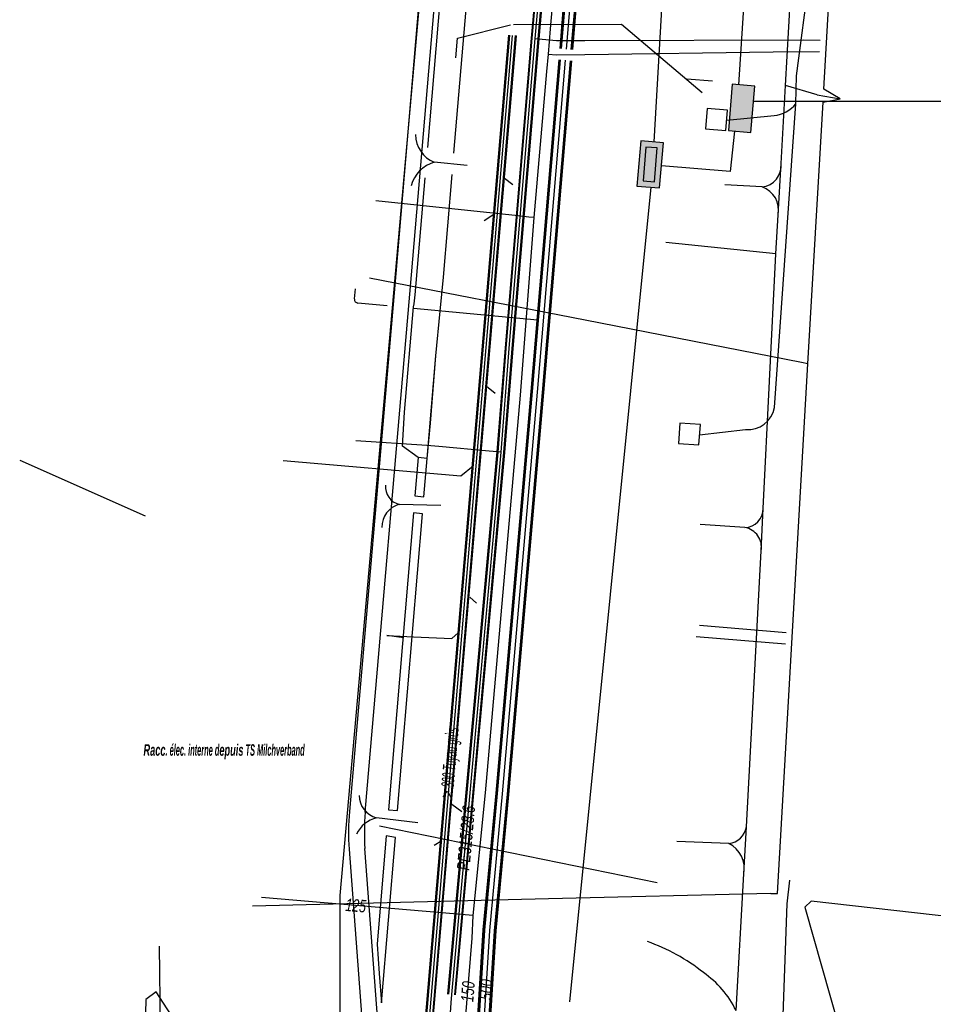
# Model space of a CAD drawing. Header units: metres. Extents: x 2695563 to 2696938, y 1260544 to 1262032.
# Tile 307 of 340: x 2696806 to 2696846, y 1261565 to 1261609. Entities that reach past the tile are written whole.
import ezdxf

# ---------------------------------------------------------------- set-up
doc = ezdxf.new("R2010")
doc.units = ezdxf.units.M
doc.header["$LTSCALE"] = 100
doc.linetypes.add('AUSGEZOGEN', pattern=[0])
for name, color, linetype in [('Eau portable_Cadastre des conduites_Conduite', 171, 'AUSGEZOGEN'), ('Eau potable_Cadastre des conduites_Conduite_Texte', 171, 'AUSGEZOGEN'), ('EU_Cadastre des conduites', 24, 'AUSGEZOGEN'), ('EU_Cadastre des conduites – Texte', 7, 'AUSGEZOGEN'), ('Gaz_Cadastre des conduites_Conduite', 32, 'AUSGEZOGEN'), ('Gaz_Cadastre des conduites_Conduite_Texte', 32, 'AUSGEZOGEN'), ('Réseau électrique_Cadastre des conduite_Bord du tracé', 1, 'AUSGEZOGEN'), ('Réseau électrique_Cadastre des conduite_Texte libre_Texte', 1, 'AUSGEZOGEN'), ('Réseau électrique_Cadastre des conduite_Tronçon de tracé', 1, 'AUSGEZOGEN'), ('Réseau électrique_Cadastre des conduites_Ouvrage_Surface-Ligne-Point', 1, 'AUSGEZOGEN'), ('TV_Cadastre des conduites_CONDUITE', 92, 'AUSGEZOGEN'), ('Télécommunications_SW_Cadastre des conduites_Bord du tracé', 94, 'AUSGEZOGEN'), ('Télécommunications_SW_Cadastre des conduites_Ouvrage', 94, 'AUSGEZOGEN')]:
    doc.layers.add(name, color=color, linetype=linetype)
doc.styles.add('ARIAL', font='arial.ttf')
doc.styles.add('ARIALNARROW', font='ARIALN.TTF')
pattern_1 = [(0, (2703955, 1269100), (4050, 4050), [4050, -4050]), (90, (2703955, 1269100), (-4050, 4050), [4050, -4050])]
pattern_2 = [(0, (2708005, 1273150), (6075, 6075), [6075, -6075]), (90, (2708005, 1273150), (-6075, 6075), [6075, -6075])]

# ---------------------------------------------------------------- blocks, each defined once
blk = doc.blocks.new('COMPLEXOBJECT_1848')
at = {"layer": 'Réseau électrique_Cadastre des conduite_Bord du tracé', "color": 1, "linetype": 'AUSGEZOGEN', "transparency": 33554687}
blk.add_line((6820.7, 11564.661), (6820.129, 11572.289), dxfattribs=at)
for points in [[(6820.144, 11573.891), (6822.188, 11597.585), (6824.582, 11625.752), (6827.058, 11654.903), (6826.36, 11654.948), (6823.879, 11625.752), (6821.491, 11597.644), (6819.444, 11573.925)], [(6819.429, 11572.266), (6819.989, 11564.784), (6820.7, 11564.661)]]:
    blk.add_lwpolyline(points, dxfattribs=at)
for centre, radius, start, end in [((6831.493, 11572.986), 12.085, 175.5461, 183.4179), ((6831.789, 11572.981), 11.681, 175.5313, 183.3958)]:
    blk.add_arc(centre, radius, start, end, dxfattribs=at)
blk = doc.blocks.new('COMPLEXOBJECT_2035')
at = {"layer": 'Réseau électrique_Cadastre des conduite_Tronçon de tracé', "color": 1, "linetype": 'AUSGEZOGEN', "transparency": 33554687}
blk.add_line((6813.119, 11562.615), (6810.927, 11565.975), dxfattribs=at)
blk.add_arc((6813.988, 11563.4), 1.171, 222.1186, 260.0355, dxfattribs=at)
blk = doc.blocks.new('COMPLEXOBJECT_2097')
at = {"layer": 'Réseau électrique_Cadastre des conduite_Tronçon de tracé', "color": 1, "linetype": 'AUSGEZOGEN', "transparency": 33554687}
blk.add_lwpolyline([(6821.783, 11590.033), (6821.883, 11591.539), (6822.28, 11596.176)], dxfattribs=at)
blk.add_arc((6816.36, 11597.222), 6.011, 349.9825, 355.1364, dxfattribs=at)
blk = doc.blocks.new('COMPLEXOBJECT_2704')
at = {"layer": 'Réseau électrique_Cadastre des conduite_Tronçon de tracé', "color": 1, "linetype": 'AUSGEZOGEN', "transparency": 33554687}
for centre, radius, start, end in [((6829.841, 11560.318), 8.339, 51.2747, 70.7893), ((6832.637, 11563.297), 4.278, 25.6119, 55.5401)]:
    blk.add_arc(centre, radius, start, end, dxfattribs=at)
blk = doc.blocks.new('COMPLEXOBJECT_2709')
at = {"layer": 'Réseau électrique_Cadastre des conduite_Tronçon de tracé', "color": 1, "linetype": 'AUSGEZOGEN', "transparency": 33554687}
blk.add_line((6838.189, 11591.746), (6839.14, 11605.134), dxfattribs=at)
blk.add_arc((6837.03, 11591.94), 1.175, 264.3327, 350.478, dxfattribs=at)
blk = doc.blocks.new('COMPLEXOBJECT_2713')
at = {"layer": 'Réseau électrique_Cadastre des conduite_Tronçon de tracé', "color": 1, "linetype": 'AUSGEZOGEN', "transparency": 33554687}
blk.add_line((6836.084, 11604.406), (6838.174, 11604.612), dxfattribs=at)
blk.add_arc((6838.035, 11606.024), 1.419, 275.6188, 321.1524, dxfattribs=at)

msp = doc.modelspace()

# ---------------------------------------------------------------- hatches: boundary and pattern name
at = {"layer": 'Réseau électrique_Cadastre des conduite_Bord du tracé', "lineweight": 18, "transparency": 33554687}
h = msp.add_hatch(dxfattribs=at)
h.set_pattern_fill('MUSTER', color=1, scale=6075, style=0, pattern_type=2)
h.set_pattern_definition(pattern_2)
h.paths.add_polyline_path([(2696821.67, 1261564.471), (2696821.099, 1261572.099), (2696821.096, 1261572.151), (2696821.093, 1261572.202), (2696821.091, 1261572.254), (2696821.089, 1261572.306), (2696821.087, 1261572.357), (2696821.085, 1261572.409), (2696821.083, 1261572.461), (2696821.082, 1261572.512), (2696821.081, 1261572.564), (2696821.08, 1261572.616), (2696821.079, 1261572.668), (2696821.079, 1261572.719), (2696821.079, 1261572.771), (2696821.079, 1261572.823), (2696821.079, 1261572.874), (2696821.079, 1261572.926), (2696821.08, 1261572.978), (2696821.081, 1261573.03), (2696821.082, 1261573.081), (2696821.083, 1261573.133), (2696821.085, 1261573.185), (2696821.087, 1261573.236), (2696821.089, 1261573.288), (2696821.091, 1261573.34), (2696821.094, 1261573.391), (2696821.097, 1261573.443), (2696821.1, 1261573.495), (2696821.103, 1261573.546), (2696821.106, 1261573.598), (2696821.11, 1261573.649), (2696821.114, 1261573.701), (2696823.158, 1261597.395), (2696825.552, 1261625.562), (2696828.028, 1261654.713), (2696827.33, 1261654.758), (2696824.849, 1261625.562), (2696822.461, 1261597.454), (2696820.414, 1261573.735), (2696820.41, 1261573.682), (2696820.406, 1261573.628), (2696820.403, 1261573.575), (2696820.399, 1261573.521), (2696820.396, 1261573.468), (2696820.393, 1261573.414), (2696820.391, 1261573.361), (2696820.388, 1261573.307), (2696820.386, 1261573.254), (2696820.384, 1261573.2), (2696820.383, 1261573.147), (2696820.381, 1261573.093), (2696820.38, 1261573.04), (2696820.379, 1261572.986), (2696820.378, 1261572.933), (2696820.378, 1261572.879), (2696820.378, 1261572.825), (2696820.378, 1261572.772), (2696820.378, 1261572.718), (2696820.378, 1261572.665), (2696820.379, 1261572.611), (2696820.38, 1261572.558), (2696820.381, 1261572.504), (2696820.382, 1261572.451), (2696820.384, 1261572.397), (2696820.386, 1261572.343), (2696820.388, 1261572.29), (2696820.39, 1261572.236), (2696820.393, 1261572.183), (2696820.396, 1261572.129), (2696820.399, 1261572.076), (2696820.959, 1261564.594)], flags=0)
h = msp.add_hatch(dxfattribs=at)
h.set_pattern_fill('MUSTER', color=1, scale=6075, style=0, pattern_type=2)
h.set_pattern_definition(pattern_2)
h.paths.add_polyline_path([(2696823.705, 1261587.616), (2696823.847, 1261589.308), (2696823.448, 1261589.341), (2696823.306, 1261587.649)], flags=0)
h = msp.add_hatch(dxfattribs=at)
h.set_pattern_fill('MUSTER', color=1, scale=6075, style=0, pattern_type=2)
h.set_pattern_definition(pattern_2)
h.paths.add_polyline_path([(2696822.539, 1261573.781), (2696823.641, 1261586.866), (2696823.243, 1261586.899), (2696822.141, 1261573.814)], flags=0)
h = msp.add_hatch(dxfattribs=at)
h.set_pattern_fill('MUSTER', color=1, scale=6075, style=0, pattern_type=2)
h.set_pattern_definition(pattern_2)
h.paths.add_polyline_path([(2696822.442, 1261572.589), (2696822.041, 1261572.665), (2696821.639, 1261567.891), (2696821.734, 1261566.593), (2696821.828, 1261565.296)], flags=0)
at = {"layer": 'Réseau électrique_Cadastre des conduites_Ouvrage_Surface-Ligne-Point', "lineweight": 18, "transparency": 33554687}
h = msp.add_hatch(dxfattribs=at)
h.set_pattern_fill('MUSTER', color=1, scale=4050, style=0, pattern_type=2)
h.set_pattern_definition(pattern_1)
h.paths.add_polyline_path([(2696837.022, 1261603.767), (2696837.086, 1261604.665), (2696836.188, 1261604.729), (2696836.124, 1261603.831)], flags=0)
h = msp.add_hatch(dxfattribs=at)
h.set_pattern_fill('MUSTER', color=1, scale=4050, style=0, pattern_type=2)
h.set_pattern_definition(pattern_1)
h.paths.add_polyline_path([(2696835.892, 1261590.8), (2696834.994, 1261590.864), (2696834.93, 1261589.966), (2696835.828, 1261589.902)], flags=0)
at = {"layer": 'Télécommunications_SW_Cadastre des conduites_Ouvrage', "transparency": 33554687}
for points in [[(2696838.294, 1261605.72), (2696837.298, 1261605.803), (2696837.127, 1261603.76), (2696838.124, 1261603.677)], [(2696834.26, 1261603.222), (2696833.263, 1261603.306), (2696833.096, 1261601.313), (2696834.092, 1261601.229)], [(2696833.99, 1261602.994), (2696833.491, 1261603.035), (2696833.366, 1261601.541), (2696833.864, 1261601.499)]]:
    msp.add_hatch(color=7, dxfattribs=at).paths.add_polyline_path(points)

# ---------------------------------------------------------------- linework, layer by layer
at = {"layer": 'Eau portable_Cadastre des conduites_Conduite', "linetype": 'AUSGEZOGEN', "transparency": 33554687}
for p, q in [((2696829.704, 1261607.38), (2696830.955, 1261622.236)), ((2696829.735, 1261607.377), (2696830.986, 1261622.233)), ((2696829.766, 1261607.374), (2696831.017, 1261622.23)), ((2696830.202, 1261607.338), (2696831.453, 1261622.192)), ((2696830.233, 1261607.335), (2696831.484, 1261622.189)), ((2696830.264, 1261607.332), (2696831.515, 1261622.186)), ((2696828.431, 1261592.255), (2696829.662, 1261606.882)), ((2696828.462, 1261592.252), (2696829.693, 1261606.879)), ((2696828.493, 1261592.25), (2696829.724, 1261606.876)), ((2696828.929, 1261592.212), (2696830.16, 1261606.84)), ((2696828.96, 1261592.21), (2696830.191, 1261606.837)), ((2696828.991, 1261592.207), (2696830.222, 1261606.834)), ((2696826.883, 1261574.54), (2696828.431, 1261592.255)), ((2696826.914, 1261574.537), (2696828.462, 1261592.252)), ((2696826.945, 1261574.535), (2696828.493, 1261592.25)), ((2696827.381, 1261574.495), (2696828.929, 1261592.212)), ((2696827.412, 1261574.493), (2696828.96, 1261592.21)), ((2696827.443, 1261574.49), (2696828.991, 1261592.207)), ((2696826.322, 1261568.515), (2696826.883, 1261574.54)), ((2696826.353, 1261568.512), (2696826.914, 1261574.537)), ((2696826.384, 1261568.51), (2696826.945, 1261574.535)), ((2696826.82, 1261568.476), (2696827.381, 1261574.495)), ((2696826.851, 1261568.474), (2696827.412, 1261574.493)), ((2696826.882, 1261568.471), (2696827.443, 1261574.49)), ((2696825.925, 1261562.143), (2696826.322, 1261568.515)), ((2696825.956, 1261562.142), (2696826.353, 1261568.512)), ((2696825.988, 1261562.14), (2696826.384, 1261568.51)), ((2696826.424, 1261562.112), (2696826.82, 1261568.476)), ((2696826.456, 1261562.11), (2696826.851, 1261568.474)), ((2696826.487, 1261562.109), (2696826.882, 1261568.471))]:
    msp.add_line(p, q, dxfattribs=at)
at = {"layer": 'Eau portable_Cadastre des conduites_Conduite', "color": 255, "linetype": 'AUSGEZOGEN', "transparency": 33554687}
for p, q in [((2696829.984, 1261607.356), (2696831.235, 1261622.211)), ((2696828.711, 1261592.231), (2696829.942, 1261606.858)), ((2696827.163, 1261574.515), (2696828.711, 1261592.231)), ((2696826.602, 1261568.493), (2696827.163, 1261574.515)), ((2696826.206, 1261562.126), (2696826.602, 1261568.493))]:
    msp.add_line(p, q, dxfattribs=at)
at = {"layer": 'Eau portable_Cadastre des conduites_Conduite', "color": 7, "linetype": 'AUSGEZOGEN', "transparency": 33554687}
msp.add_line((2696825.874, 1261569.149), (2696816.54, 1261569.951), dxfattribs=at)
for points in [[(2696829.195, 1261607.135), (2696829.291, 1261608.242), (2696830.454, 1261621.675), (2696832.464, 1261644.463), (2696832.833, 1261648.729), (2696832.888, 1261649.359), (2696833.508, 1261656.74), (2696830.569, 1261659.77)], [(2696825.366, 1261562.415), (2696825.824, 1261568.155), (2696825.874, 1261569.149), (2696826.423, 1261574.564), (2696827.967, 1261592.095), (2696828.571, 1261599.922), (2696829.128, 1261606.365), (2696829.195, 1261607.135)], [(2696829.195, 1261607.135), (2696829.541, 1261607.101), (2696830.802, 1261607.119), (2696839.104, 1261607.238), (2696841.152, 1261607.245)], [(2696828.571, 1261599.922), (2696828.322, 1261599.948), (2696827.856, 1261599.997), (2696821.583, 1261600.657)]]:
    msp.add_lwpolyline(points, dxfattribs=at)
at = {"layer": 'EU_Cadastre des conduites', "color": 24, "linetype": 'AUSGEZOGEN', "transparency": 33554687}
for p, q in [((2696832.41, 1261608.44), (2696827.65, 1261608.42)), ((2696835.969, 1261605.428), (2696832.41, 1261608.44)), ((2696836.43, 1261605.94), (2696835.299, 1261606.026)), ((2696827.628, 1261601.375), (2696827.25, 1261601.643)), ((2696826.363, 1261599.793), (2696826.791, 1261600.068)), ((2696826.85, 1261592.169), (2696826.456, 1261592.469)), ((2696805.877, 1261589.222), (2696811.408, 1261586.766)), ((2696826.023, 1261582.919), (2696825.722, 1261583.189)), ((2696839.672, 1261581.609), (2696835.849, 1261581.932)), ((2696822.81, 1261581.39), (2696822.06, 1261581.49)), ((2696822.06, 1261581.49), (2696823.236, 1261581.438)), ((2696839.643, 1261581.11), (2696835.707, 1261581.442)), ((2696825.379, 1261573.722), (2696824.932, 1261574.044)), ((2696824.154, 1261572.249), (2696824.497, 1261572.456)), ((2696812.03, 1261567.8), (2696812.09, 1261563.34))]:
    msp.add_line(p, q, dxfattribs=at)
at = {"layer": 'EU_Cadastre des conduites', "linetype": 'AUSGEZOGEN', "transparency": 33554687}
for p, q in [((2696823.005, 1261555.491), (2696827.446, 1261607.972)), ((2696823.025, 1261555.49), (2696827.466, 1261607.971)), ((2696823.044, 1261555.488), (2696827.485, 1261607.969)), ((2696823.304, 1261555.466), (2696827.745, 1261607.947)), ((2696823.323, 1261555.464), (2696827.764, 1261607.945)), ((2696823.343, 1261555.463), (2696827.784, 1261607.944))]:
    msp.add_line(p, q, dxfattribs=at)
at = {"layer": 'EU_Cadastre des conduites', "color": 255, "transparency": 33554687}
msp.add_line((2696823.174, 1261555.477), (2696827.615, 1261607.958), dxfattribs=at)
at = {"layer": 'EU_Cadastre des conduites', "color": 24, "linetype": 'AUSGEZOGEN', "transparency": 33554687}
for points in [[(2696825.104, 1261606.972), (2696825.181, 1261607.836), (2696827.525, 1261608.42)], [(2696817.5, 1261589.21), (2696825.33, 1261588.54), (2696825.87, 1261588.98)], [(2696823.236, 1261581.438), (2696824.934, 1261581.364), (2696825.215, 1261581.608)]]:
    msp.add_lwpolyline(points, dxfattribs=at)
at = {"layer": 'Gaz_Cadastre des conduites_Conduite', "linetype": 'AUSGEZOGEN', "transparency": 33554687}
for p, q in [((2696828.444, 1261607.835), (2696829.851, 1261623.627)), ((2696828.463, 1261607.833), (2696829.87, 1261623.625)), ((2696828.481, 1261607.832), (2696829.888, 1261623.623)), ((2696828.743, 1261607.808), (2696830.15, 1261623.601)), ((2696828.761, 1261607.807), (2696830.168, 1261623.599)), ((2696828.78, 1261607.805), (2696830.187, 1261623.597)), ((2696827.314, 1261594.352), (2696828.444, 1261607.834)), ((2696827.332, 1261594.35), (2696828.463, 1261607.833)), ((2696827.351, 1261594.349), (2696828.481, 1261607.831)), ((2696827.613, 1261594.327), (2696828.743, 1261607.809)), ((2696827.632, 1261594.326), (2696828.761, 1261607.807)), ((2696827.65, 1261594.324), (2696828.78, 1261607.806)), ((2696826.934, 1261589.59), (2696827.314, 1261594.352)), ((2696826.953, 1261589.589), (2696827.332, 1261594.35)), ((2696826.971, 1261589.587), (2696827.351, 1261594.349)), ((2696827.233, 1261589.565), (2696827.613, 1261594.327)), ((2696827.251, 1261589.563), (2696827.632, 1261594.326)), ((2696827.27, 1261589.562), (2696827.65, 1261594.324)), ((2696824.76, 1261565.679), (2696826.934, 1261589.59)), ((2696824.779, 1261565.678), (2696826.953, 1261589.589)), ((2696824.797, 1261565.676), (2696826.971, 1261589.587)), ((2696825.059, 1261565.652), (2696827.233, 1261589.565)), ((2696825.077, 1261565.65), (2696827.251, 1261589.563)), ((2696825.096, 1261565.649), (2696827.27, 1261589.562))]:
    msp.add_line(p, q, dxfattribs=at)
at = {"layer": 'Gaz_Cadastre des conduites_Conduite', "color": 255, "linetype": 'AUSGEZOGEN', "transparency": 33554687}
for p, q in [((2696828.612, 1261607.82), (2696830.019, 1261623.612)), ((2696827.482, 1261594.338), (2696828.612, 1261607.82)), ((2696827.102, 1261589.576), (2696827.482, 1261594.338)), ((2696824.928, 1261565.664), (2696827.102, 1261589.576))]:
    msp.add_line(p, q, dxfattribs=at)
at = {"layer": 'Gaz_Cadastre des conduites_Conduite', "color": 32, "linetype": 'AUSGEZOGEN', "transparency": 33554687}
msp.add_line((2696823.826, 1261589.881), (2696820.696, 1261590.086), dxfattribs=at)
for points in [[(2696828.612, 1261607.82), (2696829.553, 1261607.727), (2696830.793, 1261607.731), (2696840.431, 1261607.763), (2696841.181, 1261607.75)], [(2696827.102, 1261589.576), (2696826.584, 1261589.624), (2696824.356, 1261589.832), (2696823.826, 1261589.881)], [(2696824.605, 1261560.861), (2696824.627, 1261561.184), (2696824.903, 1261565.295), (2696824.928, 1261565.664)]]:
    msp.add_lwpolyline(points, dxfattribs=at)
at = {"layer": 'Réseau électrique_Cadastre des conduite_Bord du tracé', "color": 1, "linetype": 'AUSGEZOGEN', "transparency": 33554687}
for points in [[(2696823.705, 1261587.616), (2696823.847, 1261589.308), (2696823.448, 1261589.341), (2696823.306, 1261587.649), (2696823.705, 1261587.616)], [(2696822.539, 1261573.781), (2696823.641, 1261586.866), (2696823.243, 1261586.899), (2696822.141, 1261573.814), (2696822.539, 1261573.781)], [(2696822.442, 1261572.589), (2696822.041, 1261572.665), (2696821.639, 1261567.891), (2696821.734, 1261566.593), (2696821.828, 1261565.296), (2696822.442, 1261572.589)]]:
    msp.add_lwpolyline(points, close=True, dxfattribs=at)
at = {"layer": 'Réseau électrique_Cadastre des conduite_Tronçon de tracé', "color": 1, "linetype": 'AUSGEZOGEN', "transparency": 33554687}
for p, q in [((2696823.873, 1261603.021), (2696825.078, 1261617.179)), ((2696825.027, 1261602.76), (2696826.233, 1261617.063)), ((2696839.648, 1261605.741), (2696840.214, 1261615.469)), ((2696839.449, 1261602.308), (2696839.648, 1261605.741)), ((2696841.042, 1261605.338), (2696839.648, 1261605.741)), ((2696841.042, 1261605.338), (2696842.057, 1261605.165)), ((2696825.614, 1261602.213), (2696824.161, 1261602.365)), ((2696839.323, 1261600.039), (2696839.449, 1261602.308)), ((2696823.32, 1261596.522), (2696823.759, 1261601.678)), ((2696838.614, 1261601.273), (2696836.975, 1261601.372)), ((2696839.228, 1261598.328), (2696834.363, 1261598.824)), ((2696820.64, 1261596.334), (2696820.688, 1261596.786)), ((2696820.64, 1261596.334), (2696820.688, 1261596.786)), ((2696822.087, 1261596.032), (2696820.785, 1261596.157)), ((2696828.709, 1261595.399), (2696823.244, 1261595.922)), ((2696824.224, 1261593.829), (2696824.42, 1261595.793)), ((2696824.224, 1261593.829), (2696824.42, 1261595.793)), ((2696840.36, 1261593.535), (2696830.807, 1261595.401)), ((2696823.85, 1261589.307), (2696824.224, 1261593.829)), ((2696840.638, 1261593.48), (2696840.36, 1261593.535)), ((2696835.86, 1261590.351), (2696837.884, 1261590.581)), ((2696823.445, 1261589.342), (2696822.753, 1261589.843)), ((2696823.445, 1261589.342), (2696822.753, 1261589.843)), ((2696824.451, 1261587.234), (2696822.618, 1261587.28)), ((2696838.572, 1261585.229), (2696838.661, 1261587.1)), ((2696837.857, 1261586.257), (2696835.884, 1261586.395)), ((2696837.925, 1261573.06), (2696838.572, 1261585.229)), ((2696823.429, 1261573.235), (2696821.616, 1261573.46)), ((2696833.982, 1261570.596), (2696821.738, 1261573.085)), ((2696837.807, 1261570.982), (2696837.925, 1261573.06)), ((2696837.151, 1261572.322), (2696834.854, 1261572.413)), ((2696837.465, 1261564.956), (2696837.807, 1261570.982)), ((2696839.006, 1261570.116), (2696829.198, 1261569.881)), ((2696840.503, 1261569.517), (2696843.516, 1261558.914)), ((2696811.897, 1261565.785), (2696811.434, 1261565.45)), ((2696811.434, 1261565.45), (2696811.318, 1261558.4))]:
    msp.add_line(p, q, dxfattribs=at)
for points in [[(2696840.11, 1261604.944), (2696840.126, 1261606.179), (2696840.712, 1261610.54), (2696841.234, 1261618.828), (2696841.766, 1261628.099), (2696842.517, 1261640.965)], [(2696842.057, 1261605.165), (2696841.338, 1261605.591), (2696842.255, 1261621.462)], [(2696840.638, 1261593.48), (2696841.305, 1261605.018), (2696842.057, 1261605.165)], [(2696824.42, 1261595.793), (2696824.57, 1261597.298), (2696824.949, 1261601.821)], [(2696838.661, 1261587.1), (2696839.228, 1261598.328), (2696839.323, 1261600.039)], [(2696823.85, 1261589.307), (2696823.996, 1261590.86), (2696824.224, 1261593.829)], [(2696839.006, 1261570.116), (2696839.288, 1261570.122), (2696840.638, 1261593.48)], [(2696877.249, 1261567.831), (2696861.475, 1261567.451), (2696840.778, 1261569.788), (2696840.503, 1261569.517)]]:
    msp.add_lwpolyline(points, dxfattribs=at)
for centre, radius, start, end in [((2696824.658, 1261603.593), 1.325, 180.564, 247.9834), ((2696824.564, 1261600.949), 1.473, 105.8883, 165.1139), ((2696838.508, 1261602.213), 0.946, 276.45, 5.7594), ((2696838.262, 1261600.25), 1.082, 348.7479, 71.0115), ((2696820.797, 1261596.314), 0.158, 172.8581, 265.7912), ((2696820.797, 1261596.314), 0.158, 172.8581, 265.7912), ((2696822.797, 1261588.052), 0.793, 174.2247, 256.9778), ((2696822.888, 1261586.275), 1.041, 105.0295, 180.638), ((2696837.826, 1261587.092), 0.835, 272.1444, 0.5686), ((2696837.708, 1261585.391), 0.879, 349.4055, 80.2337), ((2696821.877, 1261574.461), 1.034, 180.7699, 255.3649), ((2696821.923, 1261572.178), 1.318, 103.4604, 154.9989), ((2696837.031, 1261573.223), 0.909, 277.5862, 349.686), ((2696836.59, 1261571.217), 1.24, 349.091, 63.0773)]:
    msp.add_arc(centre, radius, start, end, dxfattribs=at)
at = {"layer": 'Réseau électrique_Cadastre des conduites_Ouvrage_Surface-Ligne-Point', "color": 1, "linetype": 'AUSGEZOGEN', "transparency": 33554687}
for p, q in [((2696830.807, 1261595.401), (2696821.298, 1261597.258)), ((2696829.198, 1261569.881), (2696816.146, 1261569.568))]:
    msp.add_line(p, q, dxfattribs=at)
for points in [[(2696837.022, 1261603.767), (2696837.086, 1261604.665), (2696836.188, 1261604.729), (2696836.124, 1261603.831), (2696837.022, 1261603.767)], [(2696835.892, 1261590.8), (2696834.994, 1261590.864), (2696834.93, 1261589.966), (2696835.828, 1261589.902), (2696835.892, 1261590.8)]]:
    msp.add_lwpolyline(points, close=True, dxfattribs=at)
at = {"layer": 'TV_Cadastre des conduites_CONDUITE', "color": 92, "linetype": 'AUSGEZOGEN', "transparency": 33554687}
for points in [[(2696824.94, 1261625.496), (2696819.994, 1261570.04), (2696819.994, 1261552.354), (2696821.821, 1261547.697)], [(2696821.821, 1261547.697), (2696822.054, 1261548.018), (2696838.813, 1261549.408), (2696839.458, 1261551.625), (2696839.475, 1261555.702), (2696839.486, 1261558.235), (2696839.509, 1261563.931), (2696839.721, 1261569.668), (2696839.838, 1261570.713)]]:
    msp.add_lwpolyline(points, dxfattribs=at)
at = {"layer": 'Télécommunications_SW_Cadastre des conduites_Bord du tracé', "color": 94, "linetype": 'AUSGEZOGEN', "transparency": 33554687}
for p, q in [((2696835.025, 1261623.502), (2696833.84, 1261603.257)), ((2696838.74, 1261623.801), (2696837.574, 1261605.78)), ((2696838.239, 1261605.06), (2696872.619, 1261605.031)), ((2696833.706, 1261601.262), (2696830.129, 1261565.337))]:
    msp.add_line(p, q, dxfattribs=at)
msp.add_lwpolyline([(2696837.392, 1261603.738), (2696837.21, 1261601.96), (2696834.174, 1261602.199)], dxfattribs=at)
at = {"layer": 'Télécommunications_SW_Cadastre des conduites_Ouvrage', "color": 94, "transparency": 33554687}
for points in [[(2696838.294, 1261605.72), (2696837.298, 1261605.803), (2696837.127, 1261603.76), (2696838.124, 1261603.677), (2696838.294, 1261605.72)], [(2696834.26, 1261603.222), (2696833.263, 1261603.306), (2696833.096, 1261601.313), (2696834.092, 1261601.229), (2696834.26, 1261603.222)], [(2696833.99, 1261602.994), (2696833.491, 1261603.035), (2696833.366, 1261601.541), (2696833.864, 1261601.499), (2696833.99, 1261602.994)]]:
    msp.add_lwpolyline(points, close=True, dxfattribs=at)

# ---------------------------------------------------------------- block references
at = {"layer": 'Réseau électrique_Cadastre des conduite_Bord du tracé', "color": 1, "linetype": 'AUSGEZOGEN', "lineweight": -3, "transparency": 33554687}
msp.add_blockref('COMPLEXOBJECT_1848', (2690000.97, 1249999.81), dxfattribs=at)
at = {"layer": 'Réseau électrique_Cadastre des conduite_Tronçon de tracé', "color": 1, "linetype": 'AUSGEZOGEN', "lineweight": -3, "transparency": 33554687}
for name in ['COMPLEXOBJECT_2713', 'COMPLEXOBJECT_2709', 'COMPLEXOBJECT_2097', 'COMPLEXOBJECT_2704', 'COMPLEXOBJECT_2035']:
    msp.add_blockref(name, (2690000.97, 1249999.81), dxfattribs=at)

# ---------------------------------------------------------------- texts
at = {"layer": 'Eau potable_Cadastre des conduites_Conduite_Texte', "color": 7, "transparency": 33554687, "char_height": 0.55426, "attachment_point": 5, "style": 'ARIAL'}
for s, insert, width, rotation in [('\\A1;{\\fArial|i1|b0;\\H0.554263;\\W0.700000;\\C7;125}\\P', (2696820.698, 1261569.588), 1.10014, 355.0887), ('\\A1;{\\fArial|i1|b0;\\H0.554263;\\W0.700000;\\C7;150}\\P', (2696825.642, 1261565.796), 1.10014, 85.4379), ('\\A1;{\\fArial|i1|b0;\\H0.554263;\\W0.700000;\\C7;500}\\P', (2696826.446, 1261565.883), 1.10633, 86.4414)]:
    msp.add_mtext(s, dxfattribs=dict(at, insert=insert, width=width, rotation=rotation))
at = {"layer": 'EU_Cadastre des conduites – Texte', "color": 24, "transparency": 33554687, "insert": (2696824.918, 1261575.882), "char_height": 0.55705, "width": 6, "attachment_point": 5, "rotation": 85.1508, "style": 'ARIAL'}
msp.add_mtext('\\A1;{\\fArial|b0|i1|c0|p34;\\W0.7;> \\W0.49;300 Tuyau grès}', dxfattribs=at)
at = {"layer": 'Gaz_Cadastre des conduites_Conduite_Texte', "color": 32, "transparency": 33554687, "insert": (2696825.562, 1261572.567), "char_height": 0.55825, "width": 3.05968, "attachment_point": 5, "rotation": 84.8052, "style": 'ARIAL'}
msp.add_mtext('\\A1;{\\fArial|i1|b0;\\H0.558250;\\W0.700000;\\C32;PE315/28.6}\\P', dxfattribs=at)
at = {"layer": 'Réseau électrique_Cadastre des conduite_Texte libre_Texte', "color": 1, "transparency": 33554687, "insert": (2696814.89, 1261576.373), "char_height": 0.5075, "width": 12, "attachment_point": 5, "style": 'ARIALNARROW'}
msp.add_mtext('\\A1;{\\fArial Narrow|b1|i1|c0|p34;\\W0.7;Racc\\W0.49;. élec. interne d\\W0.7;epuis\\W0.49; TS Milchverband}', dxfattribs=at)

doc.saveas('drawing.dxf')
